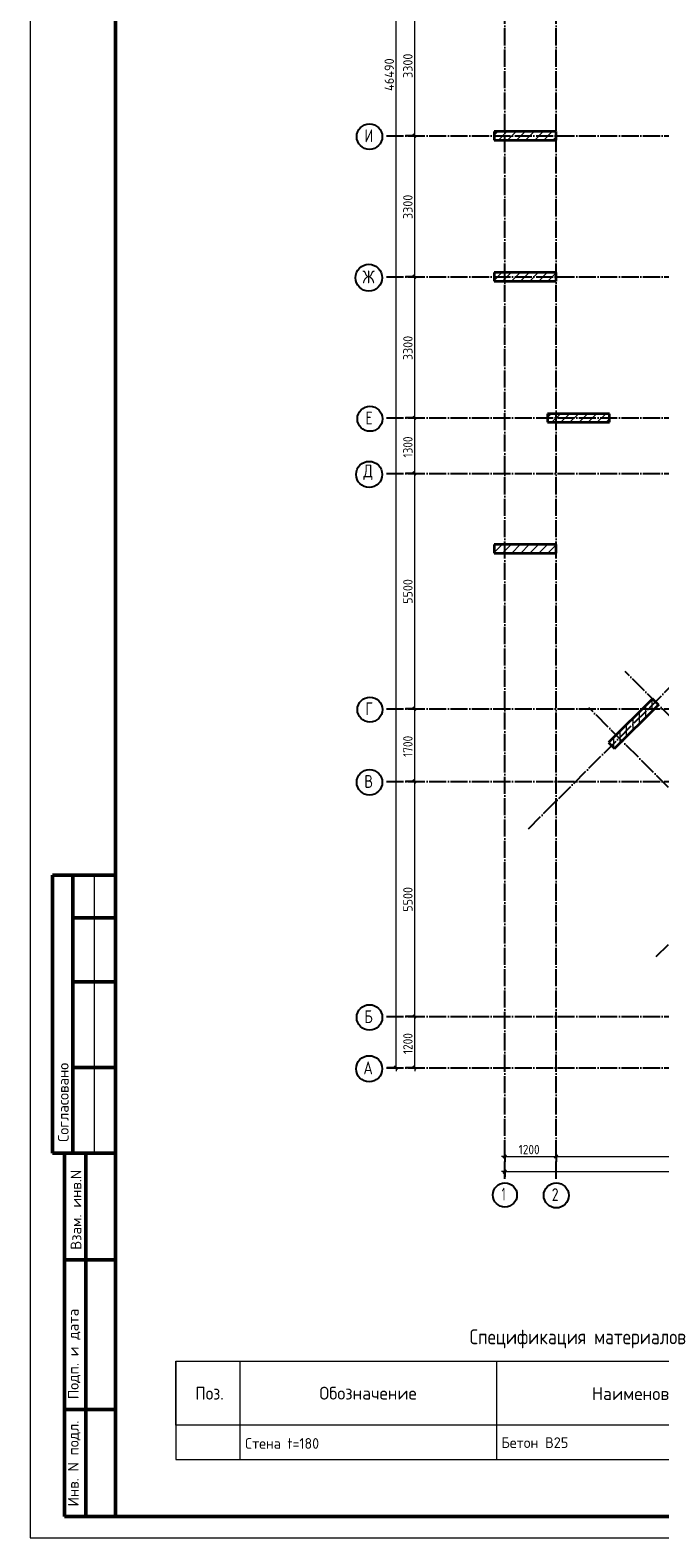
# Model space of a CAD drawing. Header units: millimetres. Extents: x -49773 to 2322955, y -3321 to 58485.
# Tile 398 of 580: x 1557507 to 1572239, y -2852 to 32408. Entities that reach past the tile are written whole.
import ezdxf

# ---------------------------------------------------------------- set-up
doc = ezdxf.new("R2010")
doc.units = ezdxf.units.MM
doc.linetypes.add('______11', pattern=[500, 400, -50, 0, -50])
doc.linetypes.add('______5', pattern=[1100, 800, -100, 100, -100])
doc.layers.add('Standard', color=7, linetype='Continuous', lineweight=25)
doc.layers.add('Размерная линия_ общее', color=7, linetype='Continuous', lineweight=13)
doc.layers.add('Осевая линия_ общее', color=7, linetype='______5', lineweight=13, true_color=0xa0a0a0)
doc.styles.add('ISOCPEUR', font='txt')

msp = doc.modelspace()

# ---------------------------------------------------------------- linework, layer by layer
at = {"color": 7, "linetype": 'Continuous', "lineweight": 35, "transparency": 33554687}
for p, q in [((1569812.8, 30037.4), (1568362.8, 30037.4)), ((1568362.8, 30037.4), (1568362.8, 29837.4)), ((1569812.8, 29837.4), (1569812.8, 30037.4)), ((1568362.8, 29837.4), (1569812.8, 29837.4)), ((1569812.8, 26737.4), (1568362.8, 26737.4)), ((1568362.8, 26737.4), (1568362.8, 26537.4)), ((1568362.8, 26537.4), (1569812.8, 26537.4)), ((1569812.8, 26537.4), (1569812.8, 26737.4)), ((1571062.8, 23437.4), (1569612.8, 23437.4)), ((1569612.8, 23437.4), (1569612.8, 23237.4)), ((1571062.8, 23237.4), (1571062.8, 23437.4)), ((1569612.8, 23237.4), (1571062.8, 23237.4)), ((1569812.8, 20377.4), (1568362.8, 20377.4)), ((1568362.8, 20377.4), (1568362.8, 20177.4)), ((1568362.8, 20177.4), (1569812.8, 20177.4)), ((1569812.8, 20177.4), (1569812.8, 20377.4)), ((1572064.1, 16772.3), (1571038.8, 15746.9)), ((1571180.3, 15605.5), (1572205.6, 16630.8)), ((1572205.6, 16630.8), (1572064.1, 16772.3)), ((1571038.8, 15746.9), (1571180.3, 15605.5))]:
    msp.add_line(p, q, dxfattribs=at)
at = {"color": 253, "linetype": '______11', "lineweight": 18, "true_color": 0xababab, "transparency": 33554687}
for p, q in [((1568362.8, 29949.2), (1568451.1, 30037.4)), ((1568675.3, 29837.4), (1568875.4, 30037.4)), ((1569099.6, 29837.4), (1569299.6, 30037.4)), ((1569523.9, 29837.4), (1569723.9, 30037.4)), ((1568362.8, 26555), (1568545.2, 26737.4)), ((1568769.5, 26537.4), (1568969.5, 26737.4)), ((1569193.7, 26537.4), (1569393.7, 26737.4)), ((1569618, 26537.4), (1569812.8, 26732.3)), ((1569712.1, 23237.4), (1569912.1, 23437.4)), ((1570136.4, 23237.4), (1570336.4, 23437.4)), ((1570560.6, 23237.4), (1570760.6, 23437.4)), ((1570984.9, 23237.4), (1571062.8, 23315.3)), ((1568362.8, 20191.1), (1568549.2, 20377.4)), ((1568773.4, 20177.4), (1568973.4, 20377.4)), ((1569197.7, 20177.4), (1569397.7, 20377.4)), ((1569622, 20177.4), (1569812.8, 20368.3)), ((1571912.8, 16338.1), (1571912.8, 16620.9)), ((1571612.8, 16038.1), (1571612.8, 16320.9)), ((1571312.8, 15738.1), (1571312.8, 16020.9))]:
    msp.add_line(p, q, dxfattribs=at)
at = {"color": 253, "linetype": '______5', "lineweight": 18, "true_color": 0xababab, "transparency": 33554687}
for p, q in [((1568463.2, 29837.4), (1568663.2, 30037.4)), ((1568887.5, 29837.4), (1569087.5, 30037.4)), ((1569311.7, 29837.4), (1569511.7, 30037.4)), ((1569736, 29837.4), (1569812.8, 29914.2)), ((1568557.3, 26537.4), (1568757.3, 26737.4)), ((1568981.6, 26537.4), (1569181.6, 26737.4)), ((1569405.9, 26537.4), (1569605.9, 26737.4)), ((1569612.8, 23350.3), (1569700, 23437.4)), ((1569924.2, 23237.4), (1570124.2, 23437.4)), ((1570348.5, 23237.4), (1570548.5, 23437.4)), ((1570772.8, 23237.4), (1570972.8, 23437.4)), ((1568561.3, 20177.4), (1568761.3, 20377.4)), ((1568985.6, 20177.4), (1569185.6, 20377.4)), ((1569409.8, 20177.4), (1569609.8, 20377.4)), ((1572062.8, 16488.1), (1572062.8, 16770.9)), ((1571762.8, 16188.1), (1571762.8, 16470.9)), ((1571162.8, 15623), (1571162.8, 15870.9)), ((1571462.8, 15888.1), (1571462.8, 16170.9))]:
    msp.add_line(p, q, dxfattribs=at)
at = {"layer": 'Standard', "color": 7, "linetype": 'Continuous', "lineweight": 50, "transparency": 33554687}
for p, q in [((1559507.2, 12647.7), (1558034, 12647.7)), ((1558034, 12647.7), (1558034, 6147.7)), ((1558034, 12647.7), (1558034, 6147.7)), ((1558507.2, 12647.7), (1558507.2, 6147.7)), ((1559507.2, 11647.7), (1558507.2, 11647.7)), ((1559507.2, 10147.7), (1558507.2, 10147.7)), ((1559507.2, 8147.7), (1558507.2, 8147.7)), ((1557507.2, 6147.7), (1557513.4, 6147.7)), ((1558034, 6147.7), (1559507.2, 6147.7)), ((1558307.2, -2352.3), (1558307.2, 6147.7)), ((1558307.2, -2352.3), (1558307.2, 6147.7)), ((1558807.2, -2352.3), (1558807.2, 6147.7)), ((1558307.2, 3647.7), (1559507.2, 3647.7)), ((1558307.2, 147.7), (1559507.2, 147.7)), ((1559507.2, -2352.3), (1558307.2, -2352.3))]:
    msp.add_line(p, q, dxfattribs=at)
at = {"layer": 'Standard', "color": 7, "linetype": 'Continuous', "lineweight": 13, "transparency": 33554687}
for p, q in [((1559007.2, 12647.7), (1559007.2, 6147.7)), ((1560914.9, 1280.3), (1579414.9, 1280.3)), ((1560914.9, 1280.3), (1560914.9, -219.7)), ((1560914.9, -219.7), (1560914.9, 1280.3)), ((1562414.9, 1280.3), (1562414.9, -219.7)), ((1568414.9, 1280.3), (1568414.9, -219.7)), ((1579414.9, -219.7), (1560914.9, -219.7)), ((1560914.9, -219.7), (1560914.9, -1019.7)), ((1562414.9, -219.7), (1562414.9, -1019.7)), ((1568414.9, -219.7), (1568414.9, -1019.7)), ((1560914.9, -1019.7), (1579414.9, -1019.7))]:
    msp.add_line(p, q, dxfattribs=at)
msp.add_lwpolyline([(1557507.2, -2852.3), (1599507.2, -2852.3), (1599507.2, 56547.7), (1557507.2, 56547.7), (1557507.2, -2852.3)], close=True, dxfattribs=at)
at = {"layer": 'Standard', "color": 7, "linetype": 'Continuous', "lineweight": 50, "transparency": 33554687}
msp.add_lwpolyline([(1559507.2, 56047.7), (1599007.2, 56047.7), (1599007.2, -2352.3), (1559507.2, -2352.3), (1559507.2, 56047.7)], close=True, dxfattribs=at)
at = {"layer": 'Осевая линия_ общее', "color": 253, "linetype": '______11', "lineweight": -3, "true_color": 0xa0a0a0, "transparency": 33554687}
for p, q in [((1568612.8, 5547.4), (1568612.8, 55627.4)), ((1569812.8, 5547.4), (1569812.8, 55627.4)), ((1569165, 13731.7), (1586326.5, 30893.2)), ((1565842.8, 29937.4), (1583022.8, 29937.4)), ((1572156.1, 10740.6), (1589317.5, 27902.1)), ((1565842.8, 26637.4), (1588872.8, 26637.4)), ((1565842.8, 23337.4), (1594662.8, 23337.4)), ((1565842.8, 22037.4), (1594662.8, 22037.4)), ((1577890.7, 10945.7), (1571427.8, 17408.6)), ((1565842.8, 16537.4), (1594662.8, 16537.4)), ((1577042.2, 10097.2), (1570579.2, 16560.1)), ((1565842.8, 14837.4), (1594662.8, 14837.4)), ((1565842.8, 9337.4), (1594662.8, 9337.4)), ((1565842.8, 8137.4), (1594662.8, 8137.4))]:
    msp.add_line(p, q, dxfattribs=at)
at = {"layer": 'Осевая линия_ общее', "color": 7, "linetype": 'Continuous', "lineweight": 25, "transparency": 33554687}
for centre, radius in [((1565446.6, 29917.9), 298.8), ((1565431.3, 26617.9), 313.4), ((1565455.2, 23317.9), 292.4), ((1565438.6, 22017.9), 305.8), ((1565455.2, 16517.9), 292.4), ((1565446.6, 14817.9), 298.8), ((1565446.6, 9317.9), 298.8), ((1565438.6, 8117.9), 305.8), ((1568614.7, 5166), 281.9), ((1569815.2, 5155.5), 292.4)]:
    msp.add_circle(centre, radius, dxfattribs=at)
at = {"layer": 'Размерная линия_ общее', "color": 7, "linetype": 'Continuous', "lineweight": 13, "transparency": 33554687}
for p, q in [((1566068.6, 8137.4), (1566068.6, 54627.4)), ((1566504.2, 29937.4), (1566504.2, 33237.4)), ((1566504.2, 26637.4), (1566504.2, 29937.4)), ((1566504.2, 23337.4), (1566504.2, 26637.4)), ((1566504.2, 22037.4), (1566504.2, 23337.4)), ((1566504.2, 16537.4), (1566504.2, 22037.4)), ((1566504.2, 14837.4), (1566504.2, 16537.4)), ((1566504.2, 9337.4), (1566504.2, 14837.4)), ((1566504.2, 8137.4), (1566504.2, 9337.4)), ((1566068.6, 8137.4), (1566068.6, 8062.4)), ((1566504.2, 8137.4), (1566504.2, 8062.4)), ((1568612.8, 6068.6), (1568537.8, 6068.6)), ((1568612.8, 6068.6), (1569812.8, 6068.6)), ((1569812.8, 6068.6), (1575312.8, 6068.6)), ((1568612.8, 5713.8), (1568537.8, 5713.8)), ((1568612.8, 5713.8), (1593662.8, 5713.8))]:
    msp.add_line(p, q, dxfattribs=at)
at = {"layer": 'Размерная линия_ общее', "color": 7, "linetype": 'Continuous', "lineweight": 25, "transparency": 33554687}
for p, q in [((1566541.7, 29899.9), (1566466.7, 29974.9)), ((1566541.7, 26599.9), (1566466.7, 26674.9)), ((1566541.7, 23299.9), (1566466.7, 23374.9)), ((1566541.7, 21999.9), (1566466.7, 22074.9)), ((1566541.7, 16499.9), (1566466.7, 16574.9)), ((1566541.7, 14799.9), (1566466.7, 14874.9)), ((1566541.7, 9299.9), (1566466.7, 9374.9)), ((1566106.1, 8099.9), (1566031.1, 8174.9)), ((1566541.7, 8099.9), (1566466.7, 8174.9)), ((1568575.3, 6031.1), (1568650.3, 6106.1)), ((1569775.3, 6031.1), (1569850.3, 6106.1)), ((1568575.3, 5676.3), (1568650.3, 5751.3))]:
    msp.add_line(p, q, dxfattribs=at)
at = {"layer": 'Размерная линия_ общее', "color": 253, "linetype": 'Continuous', "lineweight": -3, "true_color": 0xa0a0a0, "transparency": 33554687}
for p, q in [((1566504.2, 29937.4), (1566379.2, 29937.4)), ((1566504.2, 29937.4), (1566629.2, 29937.4)), ((1566504.2, 26637.4), (1566379.2, 26637.4)), ((1566504.2, 26637.4), (1566629.2, 26637.4)), ((1566504.2, 23337.4), (1566379.2, 23337.4)), ((1566504.2, 23337.4), (1566629.2, 23337.4)), ((1566504.2, 22037.4), (1566379.2, 22037.4)), ((1566504.2, 22037.4), (1566629.2, 22037.4)), ((1566504.2, 16537.4), (1566379.2, 16537.4)), ((1566504.2, 16537.4), (1566629.2, 16537.4)), ((1566504.2, 14837.4), (1566379.2, 14837.4)), ((1566504.2, 14837.4), (1566629.2, 14837.4)), ((1566504.2, 9337.4), (1566379.2, 9337.4)), ((1566504.2, 9337.4), (1566629.2, 9337.4)), ((1566068.6, 8137.4), (1565849.8, 8137.4)), ((1566068.6, 8137.4), (1565943.6, 8137.4)), ((1566068.6, 8137.4), (1566193.6, 8137.4)), ((1566504.2, 8137.4), (1566289, 8137.4)), ((1566504.2, 8137.4), (1566379.2, 8137.4)), ((1566504.2, 8137.4), (1566629.2, 8137.4)), ((1568612.8, 6068.6), (1568612.8, 6193.6)), ((1568612.8, 6068.6), (1568612.8, 5943.6)), ((1568612.8, 6068.6), (1568612.8, 6068.6)), ((1569812.8, 6068.6), (1569812.8, 6193.6)), ((1569812.8, 6068.6), (1569812.8, 5943.6)), ((1569812.8, 6068.6), (1569812.8, 6068.6)), ((1568612.8, 5713.8), (1568612.8, 5838.8)), ((1568612.8, 5713.8), (1568612.8, 5588.8)), ((1568612.8, 5713.8), (1568612.8, 5634.3))]:
    msp.add_line(p, q, dxfattribs=at)
for points in [[(1566504.2, 29937.4), (1566487.2, 29937.4), (1566487.2, 29937.4), (1566487.2, 29937.4), (1566487.2, 29937.4), (1566487.2, 29937.4), (1566487.2, 29937.4), (1566487.2, 29937.4), (1566487.2, 29937.4), (1566487.2, 29937.4), (1566487.2, 29937.4), (1566487.2, 29937.4), (1566487.2, 29937.4), (1566487.2, 29937.4), (1566487.2, 29937.4), (1566289, 29937.4)], [(1566504.2, 26637.4), (1566487.2, 26637.4), (1566487.2, 26637.4), (1566487.2, 26637.4), (1566487.2, 26637.4), (1566487.2, 26637.4), (1566487.2, 26637.4), (1566487.2, 26637.4), (1566487.2, 26637.4), (1566487.2, 26637.4), (1566487.2, 26637.4), (1566487.2, 26637.4), (1566487.2, 26637.4), (1566487.2, 26637.4), (1566487.2, 26637.4), (1566487.2, 26637.4), (1566487.2, 26637.4), (1566289, 26637.4)], [(1566504.2, 23337.4), (1566487.2, 23337.4), (1566487.2, 23337.4), (1566487.2, 23337.4), (1566487.2, 23337.4), (1566487.2, 23337.4), (1566487.2, 23337.4), (1566487.2, 23337.4), (1566487.2, 23337.4), (1566487.2, 23337.4), (1566487.2, 23337.4), (1566487.2, 23337.4), (1566487.2, 23337.4), (1566487.2, 23337.4), (1566487.2, 23337.4), (1566487.2, 23337.4), (1566487.2, 23337.4), (1566487.2, 23337.4), (1566487.2, 23337.4), (1566289, 23337.4)], [(1566504.2, 22037.4), (1566487.2, 22037.4), (1566487.2, 22037.4), (1566487.2, 22037.4), (1566487.2, 22037.4), (1566487.2, 22037.4), (1566487.2, 22037.4), (1566487.2, 22037.4), (1566487.2, 22037.4), (1566487.2, 22037.4), (1566487.2, 22037.4), (1566487.2, 22037.4), (1566487.2, 22037.4), (1566487.2, 22037.4), (1566487.2, 22037.4), (1566487.2, 22037.4), (1566487.2, 22037.4), (1566487.2, 22037.4), (1566487.2, 22037.4), (1566487.2, 22037.4), (1566487.2, 22037.4), (1566289, 22037.4)], [(1566504.2, 16537.4), (1566487.2, 16537.4), (1566487.2, 16537.4), (1566487.2, 16537.4), (1566487.2, 16537.4), (1566487.2, 16537.4), (1566487.2, 16537.4), (1566487.2, 16537.4), (1566487.2, 16537.4), (1566487.2, 16537.4), (1566487.2, 16537.4), (1566487.2, 16537.4), (1566487.2, 16537.4), (1566487.2, 16537.4), (1566487.2, 16537.4), (1566487.2, 16537.4), (1566487.2, 16537.4), (1566487.2, 16537.4), (1566487.2, 16537.4), (1566487.2, 16537.4), (1566487.2, 16537.4), (1566487.2, 16537.4), (1566487.2, 16537.4), (1566289, 16537.4)], [(1566504.2, 14837.4), (1566487.2, 14837.4), (1566487.2, 14837.4), (1566487.2, 14837.4), (1566487.2, 14837.4), (1566487.2, 14837.4), (1566487.2, 14837.4), (1566487.2, 14837.4), (1566487.2, 14837.4), (1566487.2, 14837.4), (1566487.2, 14837.4), (1566487.2, 14837.4), (1566487.2, 14837.4), (1566487.2, 14837.4), (1566487.2, 14837.4), (1566487.2, 14837.4), (1566487.2, 14837.4), (1566487.2, 14837.4), (1566487.2, 14837.4), (1566487.2, 14837.4), (1566487.2, 14837.4), (1566487.2, 14837.4), (1566487.2, 14837.4), (1566487.2, 14837.4), (1566487.2, 14837.4), (1566289, 14837.4)], [(1566504.2, 9337.4), (1566487.2, 9337.4), (1566487.2, 9337.4), (1566487.2, 9337.4), (1566487.2, 9337.4), (1566487.2, 9337.4), (1566487.2, 9337.4), (1566487.2, 9337.4), (1566487.2, 9337.4), (1566487.2, 9337.4), (1566487.2, 9337.4), (1566487.2, 9337.4), (1566487.2, 9337.4), (1566487.2, 9337.4), (1566487.2, 9337.4), (1566487.2, 9337.4), (1566487.2, 9337.4), (1566487.2, 9337.4), (1566487.2, 9337.4), (1566487.2, 9337.4), (1566487.2, 9337.4), (1566487.2, 9337.4), (1566487.2, 9337.4), (1566487.2, 9337.4), (1566487.2, 9337.4), (1566487.2, 9337.4), (1566487.2, 9337.4), (1566414.5, 9337.4), (1566414.5, 9337.4), (1566289, 9337.4)]]:
    msp.add_lwpolyline(points, dxfattribs=at)

# ---------------------------------------------------------------- texts
at = {"layer": 'Standard', "color": 7, "linetype": 'Continuous', "lineweight": 50, "transparency": 33554687, "char_height": 250, "attachment_point": 7, "rotation": 90, "style": 'ISOCPEUR'}
for s, insert, width in [('\\A1;{\\fISOCPEUR|i0|b0;\\H250.000000;\\W1.000000;\\C7;Согласовано}\\P', (1558407.2, 6409.2), 2071.875), ('\\A1;{\\fISOCPEUR|i0|b0;\\H250.000000;\\W1.000000;\\C7;Взам. инв.N}\\P', (1558705.1, 3883.6), 1909.099), ('\\A1;{\\fISOCPEUR|i0|b0;\\H250.000000;\\W1.000000;\\C7;Подп. и дата}\\P', (1558681.5, 389.8), 2197.059), ('\\A1;{\\fISOCPEUR|i0|b0;\\H250.000000;\\W1.000000;\\C7;Инв. N подл.}\\P', (1558681.5, -2118.3), 2021.795)]:
    msp.add_mtext(s, dxfattribs=dict(at, insert=insert, width=width))
at = {"layer": 'Standard', "color": 7, "linetype": 'Continuous', "lineweight": 35, "transparency": 33554687, "insert": (1567784.9, 1580.3), "char_height": 350, "width": 6119.284, "attachment_point": 7, "style": 'ISOCPEUR'}
msp.add_mtext('\\W0.99;Спецификация материалов', dxfattribs=at)
at = {"layer": 'Standard', "color": 7, "linetype": 'Continuous', "lineweight": 25, "transparency": 33554687, "attachment_point": 7, "style": 'ISOCPEUR'}
for s, insert, char_height, width in [('\\W0.97;Обозначение', (1564274, 381.2), 300, 2499.411), ('\\W0.92;Поз.', (1561370.4, 379.8), 300, 872.987), ('\\W0.98;Наименование', (1570651.5, 370.3), 300, 2784.788), ('\\W0.95;Cтена t=180', (1562530.4, -769.6), 250, 2017.81), ('\\W0.97;Бетон В25', (1568530.4, -751.3), 250, 1770.38)]:
    msp.add_mtext(s, dxfattribs=dict(at, insert=insert, char_height=char_height, width=width))
at = {"layer": 'Осевая линия_ общее', "color": 7, "linetype": 'Continuous', "lineweight": 25, "transparency": 33554687, "char_height": 300, "attachment_point": 7, "style": 'ISOCPEUR'}
for s, insert, width in [('\\W0.80;И', (1565326.6, 29787.4), 359.83), ('\\W0.83;Ж', (1565281.3, 26487.4), 425), ('\\W0.78;Е', (1565350.2, 23187.4), 326.407), ('\\W0.82;Д', (1565303.6, 21887.4), 392.649), ('\\W0.78;Г', (1565350.2, 16387.4), 326.407), ('\\W0.80;В', (1565326.6, 14687.4), 359.83), ('\\W0.80;Б', (1565326.6, 9187.4), 359.83), ('\\W0.82;А', (1565303.6, 7987.4), 392.649), ('\\W0.56;1', (1568539.7, 5035.5), 233.343), ('\\W0.78;2', (1569710.2, 5025), 326.407)]:
    msp.add_mtext(s, dxfattribs=dict(at, insert=insert, width=width))
at = {"layer": 'Размерная линия_ общее', "color": 7, "linetype": 'Continuous', "lineweight": 25, "transparency": 33554687, "char_height": 220, "attachment_point": 7, "rotation": 90, "style": 'ISOCPEUR'}
for s, insert, width in [('\\W0.95;46490', (1566018.6, 30986.4), 917.768), ('\\W0.93;3300', (1566454.2, 31290.4), 718.094), ('\\W0.93;3300', (1566454.2, 27990.4), 718.094), ('\\W0.93;3300', (1566454.2, 24690.4), 718.094), ('\\W0.87;1300', (1566454.2, 22412.4), 666.903), ('\\W0.93;5500', (1566454.2, 18990.4), 718.094), ('\\W0.87;1700', (1566454.2, 15412.4), 666.903), ('\\W0.93;5500', (1566454.2, 11790.4), 718.094), ('\\W0.87;1200', (1566454.2, 8462.4), 666.91)]:
    msp.add_mtext(s, dxfattribs=dict(at, insert=insert, width=width))
at = {"layer": 'Размерная линия_ общее', "color": 7, "linetype": 'Continuous', "lineweight": 25, "transparency": 33554687, "insert": (1568937.8, 6118.6), "char_height": 220, "width": 666.903, "attachment_point": 7, "style": 'ISOCPEUR'}
msp.add_mtext('\\W0.87;1200', dxfattribs=at)

doc.saveas('drawing.dxf')
